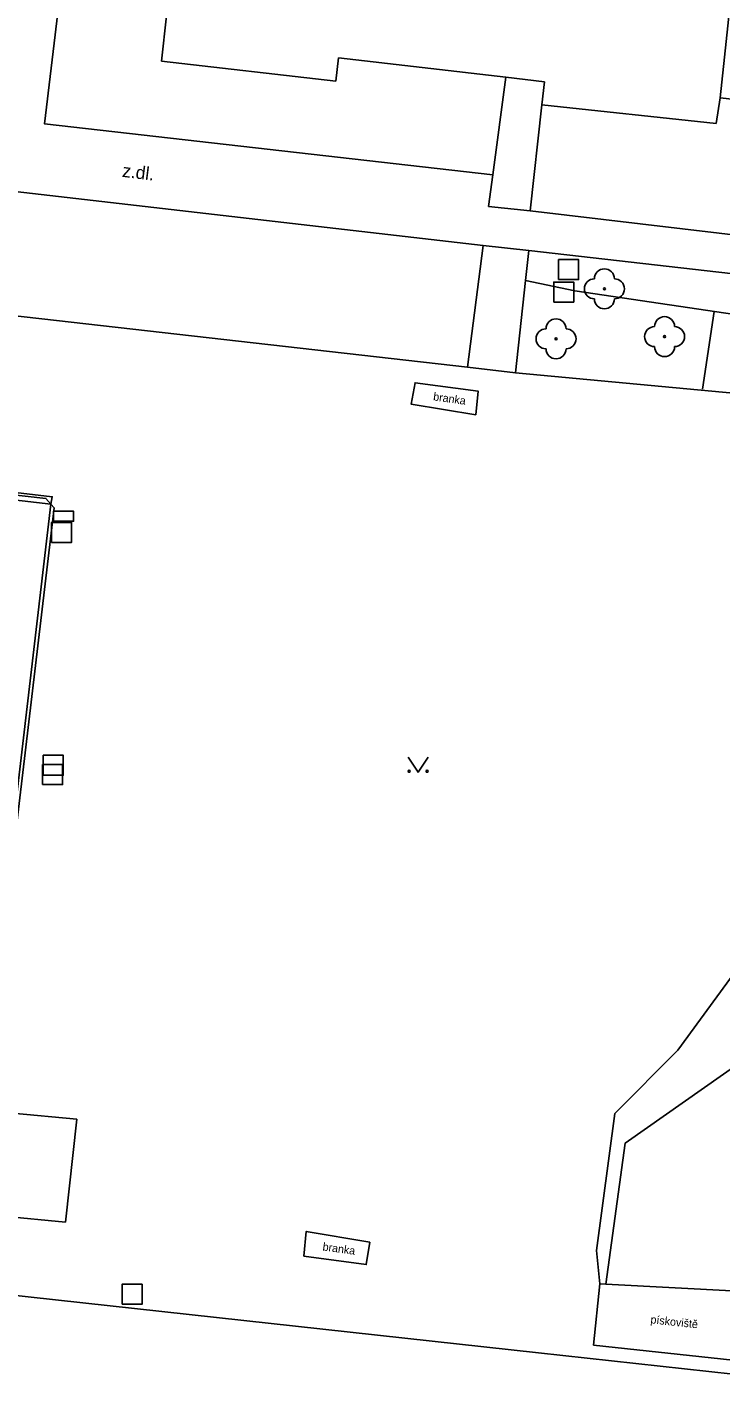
# Model space of a CAD drawing. Extents: x -595546 to -593986, y -1160845 to -1159202.
# Drawn here: x -594503.5 to -594468.8, y -1159895.1 to -1159827.5 of the extents above; entities that cross this region are included whole.
import ezdxf

# ---------------------------------------------------------------- set-up
doc = ezdxf.new("R2010")
doc.units = 0
for name, color, linetype in [('Level 22', 7, 'Continuous'), ('Level 24', 7, 'Continuous'), ('Level 26', 7, 'Continuous'), ('Level 36', 7, 'Continuous'), ('TM - budovy kovove - VP', 7, 'Continuous'), ('TM - budovy zdene_ betonove - VP', 7, 'Continuous'), ('TM - chodniky - VP', 7, 'Continuous'), ('TM - dolni hrana svahu', 7, 'Continuous'), ('TM - horni hrana svahu', 7, 'Continuous'), ('TM - plot drateny_ kovovy - VP', 7, 'Continuous'), ('TM - popis povrchu', 7, 'Continuous'), ('TM - poznamka', 7, 'Continuous'), ('TM - predmet maleho rozsahu (zamereny obvodem)', 7, 'Continuous'), ('TM - rozhrani ploch obecne - VP', 7, 'Continuous'), ('TM - srafovani', 7, 'Continuous')]:
    doc.layers.add(name, color=color, linetype=linetype)

msp = doc.modelspace()

# ---------------------------------------------------------------- linework, layer by layer
at = {"layer": 'Level 22'}
for centre in [(-594474.59, -1159840.61), (-594477.01, -1159843.11), (-594471.58, -1159843)]:
    msp.add_circle(centre, 0.05, dxfattribs=at)
for centre, start, end in [((-594474.59, -1159840.11), 0, 180), ((-594475.09, -1159840.61), 90, 270), ((-594474.09, -1159840.61), 270, 90), ((-594474.59, -1159841.11), 180, 0), ((-594477.51, -1159843.11), 90, 270), ((-594477.01, -1159842.61), 0, 180), ((-594476.51, -1159843.11), 270, 90), ((-594472.08, -1159843), 90, 270), ((-594471.58, -1159842.5), 0, 180), ((-594471.08, -1159843), 270, 90), ((-594477.01, -1159843.61), 180, 0), ((-594471.58, -1159843.5), 180, 0)]:
    msp.add_arc(centre, 0.5, start, end, dxfattribs=at)
at = {"layer": 'Level 24'}
msp.add_lwpolyline([(-594502.137, -1159852.228), (-594501.137, -1159852.228), (-594501.137, -1159851.728), (-594502.137, -1159851.728)], close=True, dxfattribs=at)
at = {"layer": 'Level 26'}
for points in [[(-594476.88, -1159840.15), (-594475.88, -1159840.15), (-594475.88, -1159839.15), (-594476.88, -1159839.15)], [(-594477.12, -1159841.27), (-594476.12, -1159841.27), (-594476.12, -1159840.27), (-594477.12, -1159840.27)], [(-594502.24, -1159853.28), (-594501.24, -1159853.28), (-594501.24, -1159852.28), (-594502.24, -1159852.28)], [(-594502.65, -1159864.92), (-594501.65, -1159864.92), (-594501.65, -1159863.92), (-594502.65, -1159863.92)], [(-594502.69, -1159865.38), (-594501.69, -1159865.38), (-594501.69, -1159864.38), (-594502.69, -1159864.38)], [(-594498.71, -1159891.35), (-594497.71, -1159891.35), (-594497.71, -1159890.35), (-594498.71, -1159890.35)]]:
    msp.add_lwpolyline(points, close=True, dxfattribs=at)
at = {"layer": 'Level 36'}
msp.add_lwpolyline([(-594484.41, -1159864.02), (-594483.91, -1159864.77), (-594483.41, -1159864.02)], dxfattribs=at)
for centre in [(-594484.36, -1159864.72), (-594483.461, -1159864.72)]:
    msp.add_circle(centre, 0.05, dxfattribs=at)
at = {"layer": 'TM - budovy kovove - VP'}
msp.add_lwpolyline([(-594501.54, -1159887.25), (-594504.66, -1159886.95), (-594504.19, -1159881.81), (-594500.98, -1159882.11), (-594501.54, -1159887.25)], dxfattribs=at)
at = {"layer": 'TM - budovy zdene_ betonove - VP'}
for points in [[(-594467.82, -1159821.83), (-594468.8, -1159831.06)], [(-594496.74, -1159829.23), (-594496.49, -1159826.97)], [(-594487.88, -1159829.07), (-594488.02, -1159830.23)], [(-594479.52, -1159830.04), (-594487.88, -1159829.07)], [(-594488.02, -1159830.23), (-594496.74, -1159829.23)], [(-594477.59, -1159830.26), (-594479.52, -1159830.04)], [(-594477.72, -1159831.42), (-594477.59, -1159830.26)], [(-594468.8, -1159831.06), (-594469, -1159832.35)], [(-594469, -1159832.35), (-594477.72, -1159831.42)]]:
    msp.add_lwpolyline(points, dxfattribs=at)
at = {"layer": 'TM - chodniky - VP'}
for points in [[(-594480.17, -1159834.92), (-594502.59, -1159832.37), (-594501.87, -1159826.38), (-594496.49, -1159826.97)], [(-594480.17, -1159834.92), (-594479.52, -1159830.04)], [(-594468.8, -1159831.06), (-594463.83, -1159831.63), (-594464.52, -1159837.8), (-594465.19, -1159838.26), (-594478.3, -1159836.71)], [(-594477.72, -1159831.42), (-594478.3, -1159836.71)], [(-594504.49, -1159835.69), (-594480.65, -1159838.44)], [(-594480.65, -1159838.44), (-594478.37, -1159838.7)], [(-594478.37, -1159838.7), (-594456.15, -1159841.23)]]:
    msp.add_lwpolyline(points, dxfattribs=at)
at = {"layer": 'TM - dolni hrana svahu'}
for points in [[(-594479.03, -1159844.8), (-594464.94, -1159846.13)], [(-594474.99, -1159888.67), (-594474.06, -1159881.82), (-594470.91, -1159878.66), (-594467.84, -1159874.44), (-594464.94, -1159846.13)], [(-594474.99, -1159888.67), (-594474.81, -1159890.33)]]:
    msp.add_lwpolyline(points, dxfattribs=at)
at = {"layer": 'TM - horni hrana svahu'}
msp.add_lwpolyline([(-594478.53, -1159840.19), (-594476.07, -1159840.71), (-594463.79, -1159842.53), (-594460.84, -1159843.37), (-594459.62, -1159844.39), (-594463.72, -1159876.4), (-594473.55, -1159883.3), (-594474.52, -1159890.35)], dxfattribs=at)
at = {"layer": 'TM - plot drateny_ kovovy - VP'}
for points in [[(-594518.34, -1159849.3), (-594502.52, -1159851.08), (-594502.27, -1159851.37), (-594502.11, -1159851.56), (-594506.26, -1159886.45), (-594506.31, -1159886.49)], [(-594477.88, -1159893.77), (-594530.31, -1159888.03), (-594535.99, -1159889.2), (-594542.88, -1159888.49)], [(-594464.5, -1159895.24), (-594477.88, -1159893.77)]]:
    msp.add_lwpolyline(points, dxfattribs=at)
at = {"layer": 'TM - predmet maleho rozsahu (zamereny obvodem)'}
for points in [[(-594481.02, -1159846.9), (-594484.26, -1159846.37), (-594484.06, -1159845.3), (-594480.9, -1159845.73), (-594481.02, -1159846.9)], [(-594486.32, -1159888.24), (-594486.5, -1159889.37), (-594489.62, -1159888.94), (-594489.5, -1159887.71), (-594486.32, -1159888.24)]]:
    msp.add_lwpolyline(points, dxfattribs=at)
at = {"layer": 'TM - rozhrani ploch obecne - VP'}
for points in [[(-594480.38, -1159836.49), (-594480.17, -1159834.92)], [(-594478.3, -1159836.71), (-594480.38, -1159836.49)], [(-594480.65, -1159838.44), (-594481.43, -1159844.52)], [(-594479.03, -1159844.8), (-594478.53, -1159840.19), (-594478.37, -1159838.7)], [(-594505.1, -1159841.85), (-594481.43, -1159844.52)], [(-594481.43, -1159844.52), (-594479.03, -1159844.8)], [(-594536.42, -1159846.97), (-594534.74, -1159847.17), (-594532.85, -1159847.39), (-594502.2, -1159851), (-594502.27, -1159851.37)], [(-594536.3, -1159847.43), (-594502.27, -1159851.37), (-594506.4, -1159886.4)], [(-594475.13, -1159893.39), (-594474.81, -1159890.33), (-594474.52, -1159890.35), (-594467.9, -1159890.7), (-594468.16, -1159894.14)], [(-594468.16, -1159894.14), (-594475.13, -1159893.39)]]:
    msp.add_lwpolyline(points, dxfattribs=at)
at = {"layer": 'TM - srafovani'}
msp.add_lwpolyline([(-594469.1, -1159841.74), (-594469.68, -1159845.63)], dxfattribs=at)

# ---------------------------------------------------------------- texts
at = {"layer": 'TM - popis povrchu'}
msp.add_text('z.dl.', height=0.65, rotation=352.85928, dxfattribs=at).set_placement((-594498.73, -1159835.01))
at = {"layer": 'TM - poznamka'}
for s, rotation, p in [('branka', 352, (-594483.17, -1159846.18)), ('branka', 352.1529, (-594488.7, -1159888.66)), ('pískoviště', 353.85838, (-594472.3, -1159892.3))]:
    msp.add_text(s, height=0.4, rotation=rotation, dxfattribs=at).set_placement(p)

doc.saveas('drawing.dxf')
